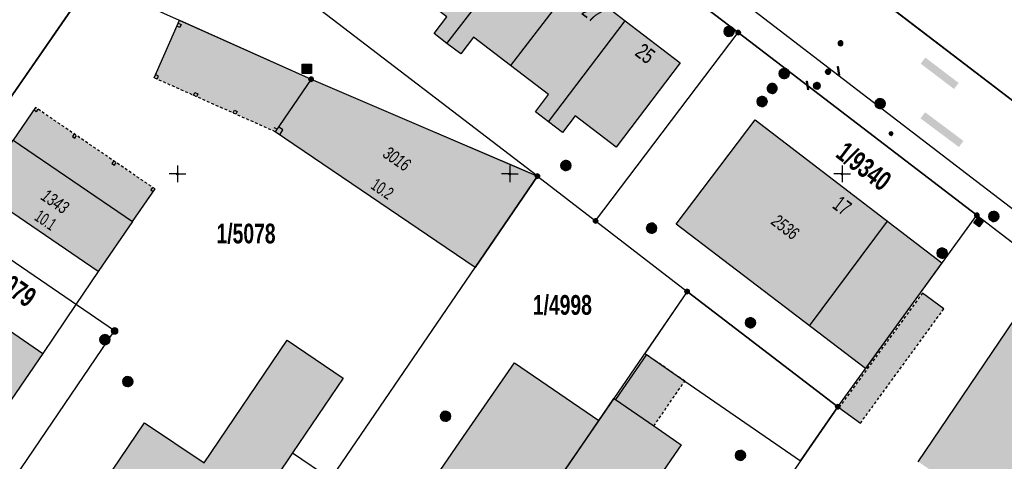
# Model space of a CAD drawing. Header units: metres. Extents: x 2695560 to 2696939, y 1260491 to 1262050.
# Tile 655 of 656: x 2696189 to 2696263, y 1261153 to 1261186. Entities that reach past the tile are written whole.
import ezdxf

# ---------------------------------------------------------------- set-up
doc = ezdxf.new("R2010")
doc.units = ezdxf.units.M
doc.linetypes.add('AUSGEZOGEN', pattern=[0])
doc.linetypes.add('VERDECKT2_S2', pattern=[0.36, 0.2, -0.16])
for name, color, linetype in [('XR$1$AV_Flächen (EO)', 7, 'AUSGEZOGEN'), ('XR$1$AV_Gebäudeflächen (BB)', 7, 'AUSGEZOGEN'), ('XR$1$AV_Gebäudeflächen (EO)', 7, 'AUSGEZOGEN'), ('XR$1$AV_Grenzpunkte', 7, 'AUSGEZOGEN'), ('XR$1$AV_Grundstück-Nr.', 7, 'AUSGEZOGEN'), ('XR$1$AV_Haus-Nr.', 7, 'AUSGEZOGEN'), ('XR$1$AV_Koordinatennetzpunkte', 7, 'AUSGEZOGEN'), ('XR$1$AV_Linien (BB)', 7, 'AUSGEZOGEN'), ('XR$1$AV_Linien (EO)', 7, 'AUSGEZOGEN'), ('XR$1$AV_Versicherung-Nr.', 7, 'AUSGEZOGEN'), ('XR$1$AW_LK_Einlaufschacht alt', 24, 'AUSGEZOGEN'), ('XR$1$AW_LK_Schachtdeckel', 24, 'AUSGEZOGEN'), ('XR$1$EW_LK_Bauwerk_FL_Linie_Punkt', 1, 'AUSGEZOGEN'), ('XR$1$EW_LK_Knoten', 1, 'AUSGEZOGEN'), ('XR$1$GA_LK_Absperrarmatur', 32, 'AUSGEZOGEN'), ('XR$1$GA_LK_Rohrleitungsteil', 32, 'AUSGEZOGEN'), ('XR$1$GA_LK_Siphon', 32, 'AUSGEZOGEN'), ('XR$1$Liegenschaftsgrenzen', 7, 'AUSGEZOGEN'), ('XR$1$PFAV', 255, 'AUSGEZOGEN'), ('XR$1$PFAW', 255, 'AUSGEZOGEN'), ('XR$1$PFEW', 255, 'AUSGEZOGEN'), ('XR$1$PFGA', 255, 'AUSGEZOGEN'), ('XR$1$PFWA', 255, 'AUSGEZOGEN'), ('XR$1$PFWFM', 255, 'AUSGEZOGEN'), ('XR$1$RAEW', 8, 'AUSGEZOGEN'), ('XR$1$TV_LK_KNOTEN', 92, 'AUSGEZOGEN'), ('XR$1$WA_LK_Absperrarmatur', 171, 'AUSGEZOGEN'), ('XR$1$WA_LK_Rohrleitungsteil', 171, 'AUSGEZOGEN')]:
    doc.layers.add(name, color=color, linetype=linetype)
doc.styles.add('ARIAL', font='arial.ttf')

# ---------------------------------------------------------------- blocks, each defined once
blk = doc.blocks.new('COMPLEXOBJECT_510')
at = {"layer": 'XR$1$AV_Linien (BB)', "color": 7, "linetype": 'AUSGEZOGEN', "transparency": 33554687}
blk.add_lwpolyline([(6283.87, 11156.289), (6260.124, 11174.437), (6241.169, 11188.977), (6193.445, 11225.497), (6126.748, 11276.454), (6092.196, 11302.85), (6070.226, 11319.625)], dxfattribs=at)
blk = doc.blocks.new('COMPLEXOBJECT_631')
at = {"layer": 'XR$1$AV_Linien (BB)', "color": 7, "linetype": 'AUSGEZOGEN', "transparency": 33554687}
blk.add_lwpolyline([(6194.15, 11222.4), (6237.37, 11189.31), (6242.183, 11185.628)], dxfattribs=at)
blk.add_arc((6190.914, 11218.202), 5.301, 52.37575, 108.78608, dxfattribs=at)
blk = doc.blocks.new('COMPLEXOBJECT_1312')
at = {"layer": 'XR$1$Liegenschaftsgrenzen', "color": 7, "linetype": 'AUSGEZOGEN', "transparency": 33554687}
blk.add_lwpolyline([(6242.183, 11185.628), (6237.37, 11189.31), (6194.15, 11222.4)], dxfattribs=at)
blk.add_arc((6190.914, 11218.20325), 5.29947, 52.3651589, 139.5707968, dxfattribs=at)
blk = doc.blocks.new('COMPLEXOBJECT_1352')
at = {"layer": 'XR$1$Liegenschaftsgrenzen', "color": 7, "linetype": 'AUSGEZOGEN', "transparency": 33554687}
blk.add_lwpolyline([(6185.91, 11149.48), (6195.26, 11163.2), (6181.72, 11172.46)], dxfattribs=at)
blk.add_arc((6184.244, 11150.674), 2.05, 236.74966, 324.36563, dxfattribs=at)
blk = doc.blocks.new('BAV15')
at = {"layer": 'XR$1$PFAV', "transparency": 33554687}
blk.add_hatch(color=7, dxfattribs=at).paths.add_polyline_path([(0.5, 0), (0.49, 0.1), (0.46, 0.2), (0.41, 0.29), (0.34, 0.36), (0.26, 0.42), (0.17, 0.47), (0.08, 0.49), (-0.03, 0.5), (-0.13, 0.48), (-0.22, 0.45), (-0.31, 0.4), (-0.38, 0.33), (-0.44, 0.24), (-0.48, 0.15), (-0.5, 0.05), (-0.5, -0.05), (-0.48, -0.15), (-0.44, -0.24), (-0.38, -0.33), (-0.31, -0.4), (-0.22, -0.45), (-0.13, -0.48), (-0.03, -0.5), (0.08, -0.49), (0.17, -0.47), (0.26, -0.42), (0.34, -0.36), (0.41, -0.29), (0.46, -0.2), (0.49, -0.1)])
at = {"color": 7, "transparency": 33554687}
for start, end in [(90, 270), (270, 90)]:
    blk.add_arc((0, 0), 0.5, start, end, dxfattribs=at)
at = {"layer": 'XR$1$PFAV', "transparency": 33554687}
blk.add_circle((0, 0), 0.5, dxfattribs=at)
blk = doc.blocks.new('BAV2041')
at = {"color": 7, "transparency": 33554687}
for p, q in [((-0.05, 0), (-0.5, 0)), ((0, 0.5), (0, 0.05)), ((0.05, 0), (0.5, 0)), ((0, -0.05), (0, -0.5))]:
    blk.add_line(p, q, dxfattribs=at)
blk.add_circle((0, 0), 0.05, dxfattribs=at)
for start, end in [(90, 270), (270, 90)]:
    blk.add_arc((0, 0), 0.05, start, end, dxfattribs=at)
blk = doc.blocks.new('BAW2089')
at = {"layer": 'XR$1$PFAW', "transparency": 33554687}
blk.add_hatch(color=7, dxfattribs=at).paths.add_polyline_path([(-0.5, 0.5), (-0.5, -0.5), (0.5, -0.5), (0.5, 0.5)])
at = {"transparency": 33554687}
blk.add_lwpolyline([(-0.5, 0.5), (0.5, 0.5), (0.5, -0.5), (-0.5, -0.5), (-0.5, 0.5)], close=True, dxfattribs=at)
at = {"layer": 'XR$1$PFAW', "transparency": 33554687}
blk.add_lwpolyline([(-0.5, 0.5), (0.5, 0.5), (0.5, -0.5), (-0.5, -0.5), (-0.5, 0.5)], close=True, dxfattribs=at)
blk = doc.blocks.new('BAW2088')
at = {"layer": 'XR$1$PFAW', "transparency": 33554687}
blk.add_hatch(color=253, dxfattribs=at).paths.add_polyline_path([(0.51, 0), (0.5, 0.101), (0.47, 0.197), (0.421, 0.286), (0.355, 0.362), (0.275, 0.424), (0.184, 0.469), (0.086, 0.494), (-0.015, 0.499), (-0.115, 0.484), (-0.21, 0.449), (-0.296, 0.395), (-0.369, 0.326), (-0.427, 0.243), (-0.467, 0.15), (-0.487, 0.051), (-0.487, -0.051), (-0.467, -0.15), (-0.427, -0.243), (-0.369, -0.326), (-0.296, -0.395), (-0.21, -0.449), (-0.115, -0.484), (-0.015, -0.499), (0.086, -0.494), (0.184, -0.469), (0.275, -0.424), (0.355, -0.362), (0.421, -0.286), (0.47, -0.197), (0.5, -0.101)])
at = {"transparency": 33554687}
for start, end in [(91.19481, 268.80519), (268.80519, 91.19481)]:
    blk.add_arc((0.01, 0), 0.5, start, end, dxfattribs=at)
at = {"layer": 'XR$1$PFAW', "transparency": 33554687}
blk.add_circle((0.01, 0), 0.5, dxfattribs=at)
blk = doc.blocks.new('BAW2090')
at = {"layer": 'XR$1$PFAW', "lineweight": 25, "transparency": 33554687}
blk.add_hatch(color=7, dxfattribs=at).paths.add_polyline_path([(0.5, 0), (0.49, 0.101), (0.459, 0.197), (0.41, 0.286), (0.344, 0.362), (0.264, 0.424), (0.174, 0.469), (0.076, 0.494), (-0.025, 0.499), (-0.125, 0.484), (-0.22, 0.449), (-0.306, 0.395), (-0.379, 0.326), (-0.437, 0.243), (-0.477, 0.15), (-0.497, 0.051), (-0.497, -0.051), (-0.477, -0.15), (-0.437, -0.243), (-0.379, -0.326), (-0.306, -0.395), (-0.22, -0.449), (-0.125, -0.484), (-0.025, -0.499), (0.076, -0.494), (0.174, -0.469), (0.264, -0.424), (0.344, -0.362), (0.41, -0.286), (0.459, -0.197), (0.49, -0.101)])
at = {"lineweight": 25, "transparency": 33554687}
for p, q in [((-0.177, 0.468), (-0.177, -0.468)), ((0.179, 0.467), (0.177, -0.468))]:
    blk.add_line(p, q, dxfattribs=at)
for start, end in [(90, 180), (180, 270), (0, 90), (270, 0)]:
    blk.add_arc((0, 0), 0.5, start, end, dxfattribs=at)
blk = doc.blocks.new('BAW2082')
at = {"layer": 'XR$1$PFAW', "transparency": 33554687}
blk.add_hatch(color=7, dxfattribs=at).paths.add_polyline_path([(0.509, -0.003), (0.499, 0.098), (0.469, 0.194), (0.42, 0.283), (0.354, 0.359), (0.274, 0.421), (0.183, 0.466), (0.085, 0.491), (-0.016, 0.496), (-0.116, 0.481), (-0.211, 0.446), (-0.297, 0.392), (-0.37, 0.323), (-0.428, 0.24), (-0.468, 0.147), (-0.488, 0.047), (-0.488, -0.054), (-0.468, -0.153), (-0.428, -0.246), (-0.37, -0.329), (-0.297, -0.398), (-0.211, -0.452), (-0.116, -0.487), (-0.016, -0.502), (0.085, -0.497), (0.183, -0.472), (0.274, -0.427), (0.354, -0.366), (0.42, -0.289), (0.469, -0.2), (0.499, -0.104)])
at = {"transparency": 33554687}
for start, end in [(91.19481, 268.80519), (268.80519, 91.19481)]:
    blk.add_arc((0.01, 0), 0.5, start, end, dxfattribs=at)
at = {"layer": 'XR$1$PFAW', "transparency": 33554687}
blk.add_circle((0.009, -0.003), 0.5, dxfattribs=at)
blk = doc.blocks.new('BWA2013')
at = {"true_color": 0x000000, "transparency": 33554687}
blk.add_hatch(color=18, dxfattribs=at).paths.add_polyline_path([(-0.29, -0.41), (0.35, 0.36), (0.29, 0.41), (-0.35, -0.36)])
at = {"transparency": 33554687}
blk.add_lwpolyline([(-0.29, -0.41), (-0.35, -0.36), (0.29, 0.41), (0.35, 0.36), (-0.29, -0.41)], close=True, dxfattribs=at)
blk = doc.blocks.new('BWA965')
at = {"layer": 'XR$1$PFWA', "transparency": 33554687}
blk.add_hatch(color=7, dxfattribs=at).paths.add_polyline_path([(0, 0.5), (-0.05, 0.5), (-0.1, 0.49), (-0.15, 0.48), (-0.2, 0.46), (-0.24, 0.44), (-0.29, 0.41), (-0.33, 0.38), (-0.36, 0.34), (-0.4, 0.31), (-0.42, 0.26), (-0.45, 0.22), (-0.47, 0.17), (-0.48, 0.13), (-0.49, 0.08), (-0.5, 0.03), (-0.5, -0.03), (-0.49, -0.08), (-0.48, -0.13), (-0.47, -0.17), (-0.45, -0.22), (-0.42, -0.26), (-0.4, -0.31), (-0.36, -0.34), (-0.33, -0.38), (-0.29, -0.41), (-0.24, -0.44), (-0.2, -0.46), (-0.15, -0.48), (-0.1, -0.49), (-0.05, -0.5), (0, -0.5), (0.05, -0.5), (0.1, -0.49), (0.15, -0.48), (0.2, -0.46), (0.24, -0.44), (0.29, -0.41), (0.33, -0.38), (0.36, -0.34), (0.4, -0.31), (0.42, -0.26), (0.45, -0.22), (0.47, -0.17), (0.48, -0.13), (0.49, -0.08), (0.5, -0.03), (0.5, 0.03), (0.49, 0.08), (0.48, 0.13), (0.47, 0.17), (0.45, 0.22), (0.42, 0.26), (0.4, 0.31), (0.36, 0.34), (0.33, 0.38), (0.29, 0.41), (0.24, 0.44), (0.2, 0.46), (0.15, 0.48), (0.1, 0.49), (0.05, 0.5)])
at = {"transparency": 33554687}
blk.add_line((0, 0.5), (0, -0.5), dxfattribs=at)
for start, end in [(90, 270), (270, 90)]:
    blk.add_arc((0, 0), 0.5, start, end, dxfattribs=at)
blk = doc.blocks.new('BGA2013')
at = {"transparency": 33554687}
blk.add_hatch(color=36, dxfattribs=at).paths.add_polyline_path([(-0.29, -0.41), (0.35, 0.36), (0.29, 0.41), (-0.35, -0.36)])
at = {"color": 32, "transparency": 33554687}
blk.add_lwpolyline([(-0.29, -0.41), (-0.35, -0.36), (0.29, 0.41), (0.35, 0.36), (-0.29, -0.41)], close=True, dxfattribs=at)
blk = doc.blocks.new('BGA15')
at = {"layer": 'XR$1$PFGA', "transparency": 33554687}
blk.add_hatch(color=7, dxfattribs=at).paths.add_polyline_path([(0.5, 0), (0.49, 0.1), (0.46, 0.2), (0.41, 0.29), (0.34, 0.36), (0.26, 0.42), (0.17, 0.47), (0.08, 0.49), (-0.03, 0.5), (-0.13, 0.48), (-0.22, 0.45), (-0.31, 0.4), (-0.38, 0.33), (-0.44, 0.24), (-0.48, 0.15), (-0.5, 0.05), (-0.5, -0.05), (-0.48, -0.15), (-0.44, -0.24), (-0.38, -0.33), (-0.31, -0.4), (-0.22, -0.45), (-0.13, -0.48), (-0.03, -0.5), (0.08, -0.49), (0.17, -0.47), (0.26, -0.42), (0.34, -0.36), (0.41, -0.29), (0.46, -0.2), (0.49, -0.1)])
at = {"color": 32, "transparency": 33554687}
for start, end in [(91.1948, 268.8052), (268.8052, 91.1948)]:
    blk.add_arc((0, 0), 0.5, start, end, dxfattribs=at)
at = {"layer": 'XR$1$PFGA', "transparency": 33554687}
blk.add_circle((0, 0), 0.5, dxfattribs=at)
blk = doc.blocks.new('BGA965')
at = {"layer": 'XR$1$PFGA', "transparency": 33554687}
blk.add_hatch(color=7, dxfattribs=at).paths.add_polyline_path([(0.5, 0), (0.49, 0.1), (0.46, 0.2), (0.41, 0.29), (0.34, 0.36), (0.26, 0.42), (0.17, 0.47), (0.08, 0.49), (-0.03, 0.5), (-0.13, 0.48), (-0.22, 0.45), (-0.31, 0.4), (-0.38, 0.33), (-0.44, 0.24), (-0.48, 0.15), (-0.5, 0.05), (-0.5, -0.05), (-0.48, -0.15), (-0.44, -0.24), (-0.38, -0.33), (-0.31, -0.4), (-0.22, -0.45), (-0.13, -0.48), (-0.03, -0.5), (0.08, -0.49), (0.17, -0.47), (0.26, -0.42), (0.34, -0.36), (0.41, -0.29), (0.46, -0.2), (0.49, -0.1)])
at = {"color": 32, "transparency": 33554687}
blk.add_line((0, 0.5), (0, -0.5), dxfattribs=at)
for start, end in [(90, 270), (270, 90)]:
    blk.add_arc((0, 0), 0.5, start, end, dxfattribs=at)
at = {"layer": 'XR$1$PFGA', "transparency": 33554687}
blk.add_circle((0, 0), 0.5, dxfattribs=at)
blk = doc.blocks.new('BEW15')
at = {"layer": 'XR$1$PFEW', "transparency": 33554687}
h = blk.add_hatch(color=7, dxfattribs=at)
h.paths.add_polyline_path([(-0.5, 0), (-0.5, -0.05), (-0.49, -0.1), (-0.48, -0.15), (-0.46, -0.2), (-0.44, -0.24), (-0.41, -0.29), (-0.38, -0.33), (-0.34, -0.36), (-0.31, -0.4), (-0.26, -0.42), (-0.22, -0.45), (-0.17, -0.47), (-0.13, -0.48), (-0.08, -0.49), (-0.03, -0.5), (0.03, -0.5), (0.08, -0.49), (0.13, -0.48), (0.17, -0.47), (0.22, -0.45), (0.26, -0.42), (0.31, -0.4), (0.34, -0.36), (0.38, -0.33), (0.41, -0.29), (0.44, -0.24), (0.46, -0.2), (0.48, -0.15), (0.49, -0.1), (0.5, -0.05), (0.5, 0), (0.5, 0.05), (0.49, 0.1), (0.48, 0.15), (0.46, 0.2), (0.44, 0.24), (0.41, 0.29), (0.38, 0.33), (0.34, 0.36), (0.31, 0.4), (0.26, 0.42), (0.22, 0.45), (0.17, 0.47), (0.13, 0.48), (0.08, 0.49), (0.03, 0.5), (-0.03, 0.5), (-0.08, 0.49), (-0.13, 0.48), (-0.17, 0.47), (-0.22, 0.45), (-0.26, 0.42), (-0.31, 0.4), (-0.34, 0.36), (-0.38, 0.33), (-0.41, 0.29), (-0.44, 0.24), (-0.46, 0.2), (-0.48, 0.15), (-0.49, 0.1), (-0.5, 0.05)])
h.paths.add_polyline_path([(0.01, 0), (0.01, 0), (0.01, 0), (0.01, 0), (0.01, 0), (0.01, 0), (0.01, 0), (0.01, -0.01), (0.01, -0.01), (0.01, -0.01), (0.01, -0.01), (0.01, -0.01), (0, -0.01), (0, -0.01), (0, -0.01), (0, -0.01), (0, -0.01), (0, -0.01), (0, -0.01), (0, -0.01), (0, -0.01), (0, -0.01), (0, -0.01), (-0.01, -0.01), (-0.01, -0.01), (-0.01, -0.01), (-0.01, -0.01), (-0.01, 0), (-0.01, 0), (-0.01, 0), (-0.01, 0), (-0.01, 0), (-0.01, 0), (-0.01, 0), (-0.01, 0), (-0.01, 0), (-0.01, 0), (-0.01, 0.01), (-0.01, 0.01), (-0.01, 0.01), (-0.01, 0.01), (-0.01, 0.01), (0, 0.01), (0, 0.01), (0, 0.01), (0, 0.01), (0, 0.01), (0, 0.01), (0, 0.01), (0, 0.01), (0, 0.01), (0, 0.01), (0, 0.01), (0.01, 0.01), (0.01, 0.01), (0.01, 0.01), (0.01, 0.01), (0.01, 0.01), (0.01, 0.01), (0.01, 0), (0.01, 0), (0.01, 0)], flags=16)
at = {"color": 1, "transparency": 33554687}
for start, end in [(0, 180), (180, 0)]:
    blk.add_arc((0, 0), 0.5, start, end, dxfattribs=at)
at = {"layer": 'XR$1$PFEW', "transparency": 33554687}
blk.add_circle((0, 0), 0.5, dxfattribs=at)
blk = doc.blocks.new('BEWLP2549_S')
at = {"layer": 'XR$1$PFEW', "transparency": 33554687}
blk.add_hatch(color=7, dxfattribs=at).paths.add_polyline_path([(0.5, 0), (0.49, 0.101), (0.459, 0.197), (0.41, 0.286), (0.344, 0.362), (0.264, 0.424), (0.174, 0.469), (0.076, 0.494), (-0.025, 0.499), (-0.125, 0.484), (-0.22, 0.449), (-0.306, 0.395), (-0.379, 0.326), (-0.437, 0.243), (-0.477, 0.15), (-0.497, 0.051), (-0.497, -0.051), (-0.477, -0.15), (-0.437, -0.243), (-0.379, -0.326), (-0.306, -0.395), (-0.22, -0.449), (-0.125, -0.484), (-0.025, -0.499), (0.076, -0.494), (0.174, -0.469), (0.264, -0.424), (0.344, -0.362), (0.41, -0.286), (0.459, -0.197), (0.49, -0.101)])
at = {"color": 1, "transparency": 33554687}
for p, q in [((0.354, -0.354), (-0.354, 0.354)), ((-0.354, -0.354), (0.354, 0.354))]:
    blk.add_line(p, q, dxfattribs=at)
for start, end in [(91.38095, 268.61905), (268.61905, 91.38095)]:
    blk.add_arc((0, 0), 0.5, start, end, dxfattribs=at)
at = {"layer": 'XR$1$PFEW', "transparency": 33554687}
blk.add_circle((0, 0), 0.5, dxfattribs=at)
blk = doc.blocks.new('BEW957')
at = {"layer": 'XR$1$RAEW', "transparency": 33554687}
blk.add_hatch(color=1, dxfattribs=at).paths.add_polyline_path([(-0.5, 0), (-0.5, -0.05), (-0.49, -0.1), (-0.48, -0.15), (-0.46, -0.2), (-0.44, -0.24), (-0.41, -0.29), (-0.38, -0.33), (-0.34, -0.36), (-0.31, -0.4), (-0.26, -0.42), (-0.22, -0.45), (-0.17, -0.47), (-0.13, -0.48), (-0.08, -0.49), (-0.03, -0.5), (0.03, -0.5), (0.08, -0.49), (0.13, -0.48), (0.17, -0.47), (0.22, -0.45), (0.26, -0.42), (0.31, -0.4), (0.34, -0.36), (0.38, -0.33), (0.41, -0.29), (0.44, -0.24), (0.46, -0.2), (0.48, -0.15), (0.49, -0.1), (0.5, -0.05), (0.5, 0), (0.5, 0.05), (0.49, 0.1), (0.48, 0.15), (0.46, 0.2), (0.44, 0.24), (0.41, 0.29), (0.38, 0.33), (0.34, 0.36), (0.31, 0.4), (0.26, 0.42), (0.22, 0.45), (0.17, 0.47), (0.13, 0.48), (0.08, 0.49), (0.03, 0.5), (-0.03, 0.5), (-0.08, 0.49), (-0.13, 0.48), (-0.17, 0.47), (-0.22, 0.45), (-0.26, 0.42), (-0.31, 0.4), (-0.34, 0.36), (-0.38, 0.33), (-0.41, 0.29), (-0.44, 0.24), (-0.46, 0.2), (-0.48, 0.15), (-0.49, 0.1), (-0.5, 0.05)])
at = {"color": 1, "transparency": 33554687}
for start, end in [(90, 180), (180, 270), (0, 90), (270, 0)]:
    blk.add_arc((0, 0), 0.5, start, end, dxfattribs=at)
at = {"layer": 'XR$1$RAEW', "color": 1, "transparency": 33554687}
blk.add_circle((0, 0), 0.5, dxfattribs=at)
blk = doc.blocks.new('BTV1')
at = {"layer": 'XR$1$PFWFM', "transparency": 33554687}
blk.add_hatch(color=7, dxfattribs=at).paths.add_polyline_path([(-0.5, 0.5), (-0.5, -0.5), (0.5, -0.5), (0.5, 0.5)])
at = {"color": 92, "transparency": 33554687}
for p, q in [((-0.22, 0.32), (-0.22, -0.3)), ((-0.21, -0.05), (0.23, 0.31)), ((-0.16, 0), (0.19, -0.28))]:
    blk.add_line(p, q, dxfattribs=at)
blk.add_polyline3d([(-0.5, 0.5, 0.99), (0.5, 0.5, 0.99), (0.5, -0.5, 0.99), (-0.5, -0.5, 0.99)], close=True, dxfattribs=at)

msp = doc.modelspace()

# ---------------------------------------------------------------- hatches: boundary and pattern name
at = {"transparency": 33554687}
for points in [[(2696257.238, 1261183.557), (2696256.889, 1261183.098), (2696259.392, 1261181.195), (2696259.741, 1261181.654)], [(2696257.217, 1261179.447), (2696256.872, 1261178.985), (2696259.761, 1261176.829), (2696260.106, 1261177.291)]]:
    msp.add_hatch(color=7, dxfattribs=at).paths.add_polyline_path(points)
at = {"layer": 'XR$1$AV_Gebäudeflächen (BB)', "true_color": 0xd2d2d2, "transparency": 33554687}
for points in [[(2696223.261, 1261195.045), (2696218.443, 1261188.744), (2696221.224, 1261186.617), (2696220.265, 1261185.363), (2696221.238, 1261184.619), (2696227.042, 1261192.153)], [(2696226.031, 1261182.962), (2696230.839, 1261189.25), (2696227.042, 1261192.153), (2696221.238, 1261184.619), (2696222.271, 1261183.829), (2696223.24, 1261185.096)], [(2696234.66, 1261186.328), (2696230.839, 1261189.25), (2696226.031, 1261182.962), (2696228.889, 1261180.777), (2696227.896, 1261179.478), (2696228.892, 1261178.723)], [(2696199.201, 1261182.039), (2696208.316, 1261177.983), (2696223.353, 1261167.772), (2696228.05, 1261174.65), (2696226.495, 1261175.314), (2696219.102, 1261178.475), (2696211.02, 1261181.93), (2696201.114, 1261186.365)], [(2696230.882, 1261179.185), (2696233.961, 1261176.831), (2696238.79, 1261183.17), (2696234.66, 1261186.328), (2696228.892, 1261178.723), (2696229.928, 1261177.937)], [(2696238.483, 1261171.04), (2696252.734, 1261160.185), (2696258.47, 1261168.135), (2696244.428, 1261178.868)], [(2696194.984, 1261167.478), (2696197.567, 1261171.227), (2696188.601, 1261177.36), (2696186.32, 1261174.03), (2696186.013, 1261173.581)], [(2696185.347, 1261153.309), (2696190.83, 1261161.3), (2696181.818, 1261167.5), (2696176.313, 1261159.44), (2696178.86, 1261157.712), (2696182.815, 1261155.027)], [(2696275.253, 1261140.989), (2696280.632, 1261148.972), (2696280.225, 1261151.412), (2696275.223, 1261155.244), (2696275.272, 1261155.329), (2696271.984, 1261157.846), (2696271.926, 1261157.77), (2696263.953, 1261163.878), (2696256.707, 1261153.174), (2696264.896, 1261147.58), (2696264.846, 1261147.507), (2696269.098, 1261144.607), (2696269.14, 1261144.68), (2696275.03, 1261140.657)], [(2696209.628, 1261153.838), (2696213.437, 1261159.461), (2696209.212, 1261162.302), (2696202.967, 1261153.084), (2696198.482, 1261156.104), (2696193.039, 1261148.047), (2696202.088, 1261141.856), (2696207.563, 1261149.898), (2696207.149, 1261150.179)], [(2696223.84, 1261143.51), (2696225.88, 1261146.37), (2696228.819, 1261150.696), (2696231.702, 1261154.867), (2696232.66, 1261156.265), (2696226.314, 1261160.613), (2696222.494, 1261155.059), (2696217.492, 1261147.797)], [(2696223.84, 1261143.51), (2696224.078, 1261143.346), (2696224.616, 1261144.127), (2696229.466, 1261140.788), (2696238.87, 1261154.448), (2696236.809, 1261155.867), (2696233.923, 1261157.853), (2696233.804, 1261157.935), (2696232.66, 1261156.265), (2696231.702, 1261154.867), (2696228.819, 1261150.696), (2696225.88, 1261146.37)]]:
    msp.add_hatch(color=254, dxfattribs=at).paths.add_polyline_path(points)
at = {"layer": 'XR$1$AV_Gebäudeflächen (EO)', "true_color": 0xebebeb, "transparency": 33554687}
for points in [[(2696188.601, 1261177.36), (2696197.567, 1261171.227), (2696199.271, 1261173.678), (2696190.277, 1261179.806)], [(2696252.352, 1261156.073), (2696258.633, 1261164.671), (2696257.018, 1261165.85), (2696250.738, 1261157.249)], [(2696233.923, 1261157.853), (2696236.809, 1261155.867), (2696239.129, 1261159.238), (2696236.244, 1261161.224)]]:
    msp.add_hatch(color=7, dxfattribs=at).paths.add_polyline_path(points)

# ---------------------------------------------------------------- linework, layer by layer
at = {"layer": 'XR$1$AV_Flächen (EO)', "color": 7, "linetype": 'AUSGEZOGEN', "transparency": 33554687}
for p, q in [((2696190.277, 1261179.806), (2696188.601, 1261177.36)), ((2696258.633, 1261164.671), (2696257.018, 1261165.85)), ((2696236.244, 1261161.224), (2696233.923, 1261157.853)), ((2696233.923, 1261157.853), (2696236.809, 1261155.867)), ((2696250.738, 1261157.249), (2696252.352, 1261156.073))]:
    msp.add_line(p, q, dxfattribs=at)
at = {"layer": 'XR$1$AV_Flächen (EO)', "color": 7, "linetype": 'VERDECKT2_S2', "transparency": 33554687}
for p, q in [((2696199.271, 1261173.678), (2696190.277, 1261179.806)), ((2696257.018, 1261165.85), (2696250.738, 1261157.249)), ((2696252.352, 1261156.073), (2696258.633, 1261164.671))]:
    msp.add_line(p, q, dxfattribs=at)
at = {"layer": 'XR$1$AV_Flächen (EO)', "color": 7, "linetype": 'AUSGEZOGEN', "transparency": 33554687}
msp.add_lwpolyline([(2696188.601, 1261177.36), (2696197.567, 1261171.227), (2696199.271, 1261173.678)], dxfattribs=at)
at = {"layer": 'XR$1$AV_Flächen (EO)', "color": 7, "linetype": 'VERDECKT2_S2', "transparency": 33554687}
msp.add_lwpolyline([(2696236.809, 1261155.867), (2696239.129, 1261159.238), (2696236.244, 1261161.224)], dxfattribs=at)
at = {"layer": 'XR$1$AV_Linien (BB)', "color": 7, "linetype": 'AUSGEZOGEN', "transparency": 33554687}
for p, q in [((2696228.05, 1261174.65), (2696179.526, 1261211.743)), ((2696221.238, 1261184.619), (2696227.042, 1261192.153)), ((2696230.839, 1261189.25), (2696226.031, 1261182.962)), ((2696230.839, 1261189.25), (2696234.66, 1261186.328)), ((2696228.892, 1261178.723), (2696234.66, 1261186.328)), ((2696223.353, 1261167.772), (2696208.316, 1261177.983)), ((2696228.05, 1261174.65), (2696223.353, 1261167.772)), ((2696190.83, 1261161.3), (2696185.347, 1261153.309)), ((2696226.314, 1261160.613), (2696232.66, 1261156.265))]:
    msp.add_line(p, q, dxfattribs=at)
at = {"layer": 'XR$1$AV_Linien (BB)', "color": 7, "linetype": 'VERDECKT2_S2', "transparency": 33554687}
msp.add_line((2696208.316, 1261177.983), (2696199.201, 1261182.039), dxfattribs=at)
at = {"layer": 'XR$1$AV_Linien (BB)', "color": 7, "linetype": 'AUSGEZOGEN', "transparency": 33554687}
for points in [[(2696269.008, 1261176.336), (2696243.37, 1261195.95), (2696229.69, 1261206.34), (2696199.34, 1261229.56), (2696155.24, 1261263.25), (2696111.08, 1261296.95), (2696073.42, 1261325.66)], [(2696184.67, 1261175.16), (2696194.47, 1261189.34), (2696172.32, 1261203.34)], [(2696221.238, 1261184.619), (2696220.265, 1261185.363), (2696221.224, 1261186.617), (2696218.443, 1261188.744)], [(2696199.201, 1261182.039), (2696201.114, 1261186.365), (2696211.02, 1261181.93), (2696219.102, 1261178.475), (2696226.495, 1261175.314), (2696228.05, 1261174.65)], [(2696234.66, 1261186.328), (2696238.79, 1261183.17), (2696233.961, 1261176.831), (2696230.882, 1261179.185)], [(2696228.05, 1261174.65), (2696232.42, 1261171.28), (2696243.153, 1261185.438)], [(2696243.153, 1261185.438), (2696261.11, 1261171.7), (2696284.24, 1261154.02)], [(2696226.031, 1261182.962), (2696223.24, 1261185.096), (2696222.271, 1261183.829), (2696221.238, 1261184.619)], [(2696228.892, 1261178.723), (2696227.896, 1261179.478), (2696228.889, 1261180.777), (2696226.031, 1261182.962)], [(2696230.882, 1261179.185), (2696229.928, 1261177.937), (2696228.892, 1261178.723)], [(2696186.32, 1261174.03), (2696188.601, 1261177.36), (2696197.567, 1261171.227), (2696194.984, 1261167.478)], [(2696194.984, 1261167.478), (2696186.013, 1261173.581), (2696186.32, 1261174.03)], [(2696185.347, 1261153.309), (2696182.815, 1261155.027), (2696178.86, 1261157.712), (2696176.313, 1261159.44), (2696181.818, 1261167.5), (2696190.83, 1261161.3)], [(2696194.984, 1261167.478), (2696193.318, 1261165.001), (2696190.83, 1261161.3)], [(2696256.707, 1261153.174), (2696263.953, 1261163.878), (2696271.926, 1261157.77), (2696271.984, 1261157.846), (2696275.272, 1261155.329), (2696275.223, 1261155.244), (2696280.225, 1261151.412), (2696280.632, 1261148.972), (2696275.253, 1261140.989)], [(2696193.039, 1261148.047), (2696198.482, 1261156.104), (2696202.967, 1261153.084), (2696209.212, 1261162.302), (2696213.437, 1261159.461), (2696209.628, 1261153.838)], [(2696223.84, 1261143.51), (2696217.492, 1261147.797), (2696222.494, 1261155.059), (2696226.314, 1261160.613)], [(2696232.66, 1261156.265), (2696233.804, 1261157.935), (2696233.923, 1261157.853)], [(2696233.923, 1261157.853), (2696236.809, 1261155.867), (2696238.87, 1261154.448), (2696229.466, 1261140.788), (2696224.616, 1261144.127), (2696224.078, 1261143.346), (2696223.84, 1261143.51)], [(2696223.84, 1261143.51), (2696225.88, 1261146.37), (2696228.819, 1261150.696), (2696231.702, 1261154.867), (2696232.66, 1261156.265)], [(2696209.628, 1261153.838), (2696207.149, 1261150.179), (2696207.563, 1261149.898), (2696202.088, 1261141.856), (2696193.039, 1261148.047)], [(2696209.628, 1261153.838), (2696212.504, 1261151.889), (2696202, 1261136.51)]]:
    msp.add_lwpolyline(points, dxfattribs=at)
for points in [[(2696238.483, 1261171.04), (2696244.428, 1261178.868), (2696258.47, 1261168.135), (2696252.734, 1261160.185), (2696238.483, 1261171.04)], [(2696250.64, 1261157.31), (2696239.31, 1261165.97), (2696236.117, 1261161.311), (2696236.244, 1261161.224), (2696239.129, 1261159.238), (2696247.839, 1261153.241), (2696250.64, 1261157.31)]]:
    msp.add_lwpolyline(points, close=True, dxfattribs=at)
at = {"layer": 'XR$1$AV_Linien (EO)', "color": 7, "linetype": 'AUSGEZOGEN', "transparency": 33554687}
for p, q in [((2696211.02, 1261181.93), (2696208.316, 1261177.983)), ((2696208.213, 1261178.292), (2696208.457, 1261178.189)), ((2696248.518, 1261163.396), (2696254.399, 1261171.247))]:
    msp.add_line(p, q, dxfattribs=at)
for points in [[(2696201.013, 1261186.136), (2696201.242, 1261186.035), (2696201.148, 1261185.825), (2696200.92, 1261185.926)], [(2696199.435, 1261181.935), (2696199.533, 1261182.154), (2696199.306, 1261182.277)], [(2696202.176, 1261180.715), (2696202.274, 1261180.934), (2696202.493, 1261180.837), (2696202.396, 1261180.617)], [(2696190.467, 1261179.676), (2696190.338, 1261179.486), (2696190.147, 1261179.617)], [(2696205.146, 1261179.394), (2696205.243, 1261179.613), (2696205.463, 1261179.515), (2696205.365, 1261179.296)], [(2696208.652, 1261177.755), (2696208.899, 1261178.119), (2696208.566, 1261178.347)], [(2696193.186, 1261177.824), (2696193.056, 1261177.634), (2696193.247, 1261177.504), (2696193.376, 1261177.694)], [(2696196.161, 1261175.797), (2696196.032, 1261175.607), (2696196.23, 1261175.472), (2696196.359, 1261175.662)], [(2696199.095, 1261173.798), (2696198.965, 1261173.608), (2696199.139, 1261173.487)]]:
    msp.add_lwpolyline(points, dxfattribs=at)
at = {"layer": 'XR$1$Liegenschaftsgrenzen', "color": 7, "linetype": 'AUSGEZOGEN', "transparency": 33554687}
for p, q in [((2696228.05, 1261174.65), (2696179.526, 1261211.743)), ((2696243.089, 1261196.163), (2696265.958, 1261178.669)), ((2696194.47, 1261189.34), (2696184.67, 1261175.16)), ((2696232.42, 1261171.28), (2696243.153, 1261185.438)), ((2696261.11, 1261171.7), (2696243.153, 1261185.438)), ((2696202, 1261136.51), (2696228.05, 1261174.65)), ((2696228.05, 1261174.65), (2696232.42, 1261171.28)), ((2696232.42, 1261171.28), (2696239.31, 1261165.97)), ((2696250.64, 1261157.31), (2696261.11, 1261171.7)), ((2696261.11, 1261171.7), (2696284.24, 1261154.02)), ((2696239.31, 1261165.97), (2696250.64, 1261157.31))]:
    msp.add_line(p, q, dxfattribs=at)
for points in [[(2696194.47, 1261189.34), (2696211.02, 1261181.93), (2696228.05, 1261174.65)], [(2696239.31, 1261165.97), (2696225.88, 1261146.37), (2696223.84, 1261143.51), (2696221.66, 1261140.28), (2696216.18, 1261132.255), (2696213.68, 1261128.58)], [(2696250.64, 1261157.31), (2696237.24, 1261137.87), (2696239.48, 1261136.43), (2696247.88, 1261130.75), (2696248.39, 1261130.34)]]:
    msp.add_lwpolyline(points, dxfattribs=at)

# ---------------------------------------------------------------- block references
at = {"layer": 'XR$1$AV_Grenzpunkte', "color": 7, "linetype": 'AUSGEZOGEN', "lineweight": -3, "transparency": 33554687}
for p, xscale, yscale in [((2696243.153, 1261185.438), 0.3249999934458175, 0.3249999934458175), ((2696211.02, 1261181.93), 0.3249999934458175, 0.3249999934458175), ((2696228.05, 1261174.65), 0.3249999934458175, 0.3249999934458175), ((2696232.42, 1261171.28), 0.3249999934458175, 0.3249999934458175), ((2696261.11, 1261171.7), 0.3249999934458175, 0.3249999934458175), ((2696239.31, 1261165.97), 0.3249999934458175, 0.3249999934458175), ((2696196.23, 1261163.01), 0.4549999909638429, 0.4549999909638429), ((2696250.64, 1261157.31), 0.3249999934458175, 0.3249999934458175)]:
    msp.add_blockref('BAV15', p, dxfattribs=dict(at, xscale=xscale, yscale=yscale))
at = {"layer": 'XR$1$AV_Koordinatennetzpunkte', "color": 7, "linetype": 'AUSGEZOGEN', "lineweight": -3, "transparency": 33554687, "xscale": 1.25, "yscale": 1.25}
for p in [(2696200.97, 1261174.81), (2696225.97, 1261174.81), (2696250.97, 1261174.81)]:
    msp.add_blockref('BAV2041', p, dxfattribs=at)
at = {"layer": 'XR$1$AV_Linien (BB)', "color": 7, "linetype": 'AUSGEZOGEN', "lineweight": -3, "transparency": 33554687}
for name in ['COMPLEXOBJECT_510', 'COMPLEXOBJECT_631']:
    msp.add_blockref(name, (2690000.97, 1249999.81), dxfattribs=at)
at = {"layer": 'XR$1$AW_LK_Einlaufschacht alt', "color": 24, "linetype": 'AUSGEZOGEN', "lineweight": -3, "transparency": 33554687, "xscale": 0.5000000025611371, "yscale": 0.5000000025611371, "rotation": 323.044713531}
msp.add_blockref('BAW2089', (2696261.233, 1261171.195), dxfattribs=at)
at = {"layer": 'XR$1$AW_LK_Schachtdeckel', "color": 24, "linetype": 'AUSGEZOGEN', "lineweight": -3, "transparency": 33554687}
for name, p, xscale, yscale, rotation in [('BAW2088', (2696246.613, 1261182.361), 0.7578193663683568, 0.7578193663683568, 322.622357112), ('BAW2090', (2696245.71, 1261181.238), 0.7499999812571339, 0.7499999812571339, 324.686937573), ('BAW2082', (2696244.952, 1261180.251), 0.7499999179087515, 0.7499999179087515, 146.336400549), ('BAW2088', (2696253.825, 1261180.101), 0.7578193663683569, 0.7578193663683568, 322.533169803), ('BAW2082', (2696230.194, 1261175.436), 0.7499999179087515, 0.7499999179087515, 142.380107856), ('BAW2088', (2696262.377, 1261171.626), 0.7578193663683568, 0.7578193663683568, 322.117747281), ('BAW2082', (2696236.637, 1261170.735), 0.7499999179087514, 0.7499999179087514, 323.670202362), ('BAW2088', (2696258.491, 1261168.861), 0.7578193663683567, 0.7578193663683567, 327.197513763), ('BAW2088', (2696244.064, 1261163.632), 0.7578193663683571, 0.7578193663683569, 323.081992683)]:
    msp.add_blockref(name, p, dxfattribs=dict(at, xscale=xscale, yscale=yscale, rotation=rotation))
at = {"layer": 'XR$1$AW_LK_Schachtdeckel', "color": 24, "linetype": 'AUSGEZOGEN', "lineweight": -3, "transparency": 33554687, "xscale": 0.7499999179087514, "yscale": 0.7499999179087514}
for p in [(2696195.495, 1261162.354), (2696197.214, 1261159.205), (2696221.125, 1261156.598), (2696243.316, 1261153.649)]:
    msp.add_blockref('BAW2082', p, dxfattribs=at)
at = {"layer": 'XR$1$EW_LK_Bauwerk_FL_Linie_Punkt', "color": 1, "linetype": 'AUSGEZOGEN', "lineweight": -3, "transparency": 33554687, "xscale": 0.5999999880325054, "yscale": 0.5999999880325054}
msp.add_blockref('BEW15', (2696262.409, 1261171.588), dxfattribs=at)
at = {"layer": 'XR$1$EW_LK_Knoten', "color": 1, "linetype": 'AUSGEZOGEN', "lineweight": -3, "transparency": 33554687}
for name, p, xscale, yscale in [('BEWLP2549_S', (2696242.464, 1261185.522), 0.749999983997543, 0.749999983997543), ('BEW957', (2696254.653, 1261177.841), 0.2749999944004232, 0.2749999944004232)]:
    msp.add_blockref(name, p, dxfattribs=dict(at, xscale=xscale, yscale=yscale))
at = {"layer": 'XR$1$GA_LK_Absperrarmatur', "color": 32, "linetype": 'AUSGEZOGEN', "lineweight": -3, "transparency": 33554687, "xscale": 0.3749999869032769, "yscale": 0.3749999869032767, "rotation": 231.4944}
msp.add_blockref('BGA965', (2696249.913, 1261182.486), dxfattribs=at)
at = {"layer": 'XR$1$GA_LK_Rohrleitungsteil', "color": 32, "linetype": 'AUSGEZOGEN', "lineweight": -3, "transparency": 33554687, "xscale": 0.6499999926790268, "yscale": 0.6499999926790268, "rotation": 229.752}
msp.add_blockref('BGA2013', (2696250.699, 1261182.559), dxfattribs=at)
at = {"layer": 'XR$1$GA_LK_Siphon', "color": 32, "linetype": 'AUSGEZOGEN', "lineweight": -3, "transparency": 33554687, "xscale": 0.4999999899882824, "yscale": 0.4999999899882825, "rotation": 50.9076}
msp.add_blockref('BGA15', (2696249.078, 1261181.438), dxfattribs=at)
at = {"layer": 'XR$1$Liegenschaftsgrenzen', "color": 7, "linetype": 'AUSGEZOGEN', "lineweight": -3, "transparency": 33554687}
for name in ['COMPLEXOBJECT_1312', 'COMPLEXOBJECT_1352']:
    msp.add_blockref(name, (2690000.97, 1249999.81), dxfattribs=at)
at = {"layer": 'XR$1$TV_LK_KNOTEN', "color": 92, "linetype": 'AUSGEZOGEN', "lineweight": -3, "transparency": 33554687, "xscale": 0.7000000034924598, "yscale": 0.7000000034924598}
msp.add_blockref('BTV1', (2696210.703, 1261182.706), dxfattribs=at)
at = {"layer": 'XR$1$WA_LK_Absperrarmatur', "color": 171, "linetype": 'AUSGEZOGEN', "lineweight": -3, "transparency": 33554687, "xscale": 0.3749999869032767, "yscale": 0.3749999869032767, "rotation": 231.805982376}
msp.add_blockref('BWA965', (2696250.851, 1261184.628), dxfattribs=at)
at = {"layer": 'XR$1$WA_LK_Rohrleitungsteil', "color": 171, "linetype": 'AUSGEZOGEN', "lineweight": -3, "transparency": 33554687, "xscale": 0.6499999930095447, "yscale": 0.6499999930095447, "rotation": 227.609445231}
msp.add_blockref('BWA2013', (2696248.366, 1261181.47), dxfattribs=at)

# ---------------------------------------------------------------- texts
at = {"layer": 'XR$1$AV_Grundstück-Nr.', "color": 7, "transparency": 33554687, "char_height": 1.48491, "width": 4.98214, "attachment_point": 5, "style": 'ARIAL'}
for s, insert, rotation in [('\\A1;{\\fArial|i0|b1;\\H1.484908;\\W0.700000;\\C7;1/9340}\\P', (2696252.602, 1261175.372), 322.5834), ('\\A1;{\\fArial|i0|b1;\\H1.484908;\\W0.700000;\\C7;1/5079}\\P', (2696188.23, 1261166.563), 325.5093)]:
    msp.add_mtext(s, dxfattribs=dict(at, insert=insert, rotation=rotation))
for s, insert in [('\\A1;{\\fArial|i0|b1;\\H1.484908;\\W0.700000;\\C7;1/5078}\\P', (2696206.122, 1261170.308)), ('\\A1;{\\fArial|i0|b1;\\H1.484908;\\W0.700000;\\C7;1/4998}\\P', (2696229.925, 1261164.942))]:
    msp.add_mtext(s, dxfattribs=dict(at, insert=insert))
at = {"layer": 'XR$1$AV_Haus-Nr.', "color": 7, "transparency": 33554687, "style": 'ARIAL'}
for s, insert, char_height, width, attachment_point, rotation in [('\\W0.70;27', (2696232.5, 1261187.401), 1.1621, 1.68109, 2, 322.5969), ('\\W0.70;25', (2696236.518, 1261184.324), 1.1621, 1.68109, 2, 322.5969), ('\\W0.66;10.2', (2696216.115, 1261173.291), 0.92968, 2.03566, 8, 325.8216), ('\\W0.64;17', (2696251.332, 1261172.885), 1.1621, 1.59081, 2, 322.6077), ('\\W0.63;10.1', (2696190.78, 1261170.943), 0.92968, 1.96781, 8, 325.7721)]:
    msp.add_mtext(s, dxfattribs=dict(at, insert=insert, char_height=char_height, width=width, attachment_point=attachment_point, rotation=rotation))
at = {"layer": 'XR$1$AV_Versicherung-Nr.', "color": 7, "transparency": 33554687, "char_height": 0.96842, "attachment_point": 5, "style": 'ARIAL'}
for s, insert, width, rotation in [('\\A1;{\\fArial|i1|b0;\\H0.968418;\\W0.700000;\\C7;3016}\\P', (2696217.466, 1261175.946), 2.45636, 325.8216), ('\\A1;{\\fArial|i1|b0;\\H0.968418;\\W0.700000;\\C7;1343}\\P', (2696191.754, 1261172.742), 2.45636, 325.7721), ('\\A1;{\\fArial|i1|b0;\\H0.968418;\\W0.700000;\\C7;2536}\\P', (2696246.699, 1261170.819), 2.46457, 322.7031)]:
    msp.add_mtext(s, dxfattribs=dict(at, insert=insert, width=width, rotation=rotation))

doc.saveas('drawing.dxf')
